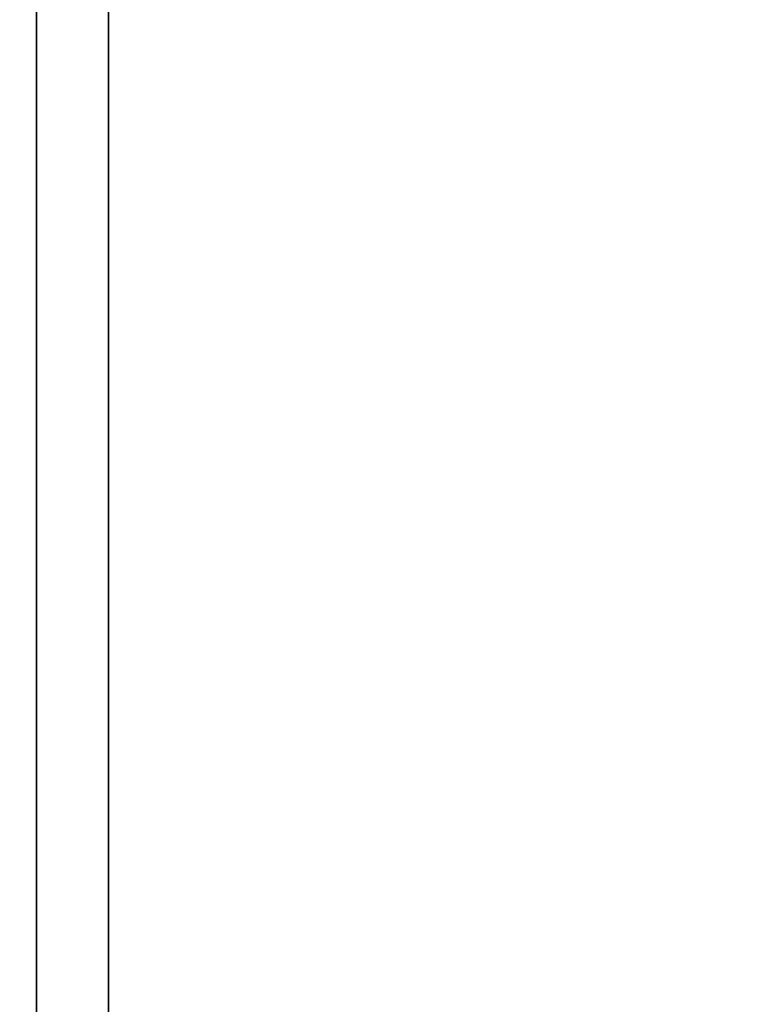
# Model space of a CAD drawing. Header units: metres. Extents: x -109 to 109, y -100 to 58.
# Tile 568 of 642: x 65.69 to 69.68, y 16.29 to 21.64. Entities that reach past the tile are written whole.
import ezdxf

# ---------------------------------------------------------------- set-up
doc = ezdxf.new("R2010")
doc.units = ezdxf.units.M
doc.layers.add('solid_21_062_100_XXX', color=7, linetype='CONTINUOUS')

msp = doc.modelspace()

# ---------------------------------------------------------------- linework, layer by layer
at = {"layer": 'solid_21_062_100_XXX'}
for points in [[(65.777122, 15, -7.349827), (65.412834, 15, -6.787843), (65.412834, 23, -6.787843), (65.777122, 23, -7.349827)], [(65.412834, 15, 6.787843), (65.777122, 15, 7.349827), (65.777122, 23, 7.349827), (65.412834, 23, 6.787843)], [(66.169876, 15, -7.892305), (65.777122, 15, -7.349827), (65.777122, 23, -7.349827), (66.169876, 23, -7.892305)], [(65.777122, 15, 7.349827), (66.169876, 15, 7.892305), (66.169876, 23, 7.892305), (65.777122, 23, 7.349827)], [(66.169876, 15, -7.892305), (66.169876, 23, -7.892305), (74.830124, 23, -12.892304), (74.830124, 15, -12.892304)], [(74.830124, 15, 12.892304), (74.830124, 23, 12.892304), (66.169876, 23, 7.892305), (66.169876, 15, 7.892305)]]:
    msp.add_3dface(points, dxfattribs=at)

doc.saveas('drawing.dxf')
